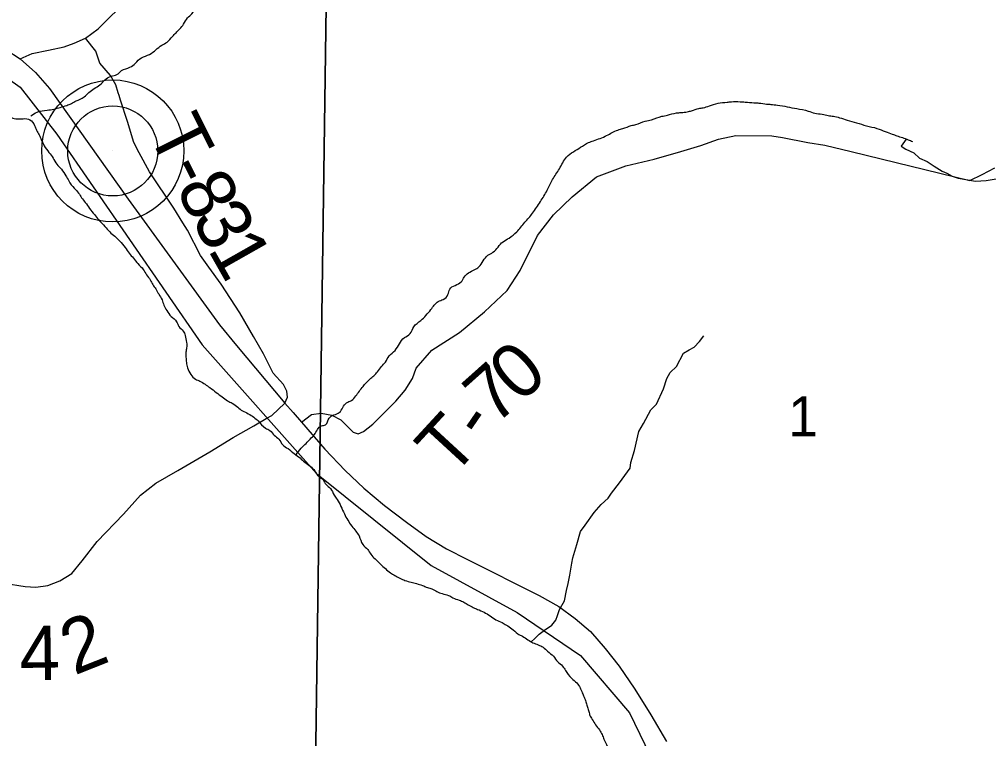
# Model space of a CAD drawing. Extents: x 0 to 191, y 0 to 55.
# Drawn here: x 148.828 to 149.335, y 18.994 to 19.371 of the extents above; entities that cross this region are included whole.
import ezdxf

# ---------------------------------------------------------------- set-up
doc = ezdxf.new("R2010")
doc.units = 0
for name, color, linetype in [('GM_X_Corporation', 7, 'Continuous'), ('GM_X_County_Road', 7, 'Continuous'), ('GM_X_Minor_River', 7, 'Continuous'), ('GM_X_Rail_Line', 7, 'Continuous'), ('GM_X_Section_Text', 7, 'Continuous'), ('GM_X_State_Route', 7, 'Continuous'), ('GM_X_Township_Road', 7, 'Continuous'), ('GM_X_Township_Road_Text', 7, 'Continuous'), ('GM_X_Unincorporated', 7, 'Continuous'), ('GM_X_Unincorporated_Location', 7, 'Continuous')]:
    doc.layers.add(name, color=color, linetype=linetype)

msp = doc.modelspace()

# ---------------------------------------------------------------- linework, layer by layer
at = {"layer": 'GM_X_Corporation'}
for points in [[(148.47431, 19.43234), (148.98937, 19.42831), (148.98207, 18.917), (148.4672, 18.92122)], [(148.98937, 19.42831), (149.49467, 19.42622), (149.48857, 18.99866), (149.48664, 18.90977), (148.98207, 18.917)]]:
    msp.add_lwpolyline(points, close=True, dxfattribs=at)
at = {"layer": 'GM_X_County_Road'}
msp.add_lwpolyline([(148.82842, 19.35053), (148.83467, 19.35327), (148.84322, 19.35502), (148.85145, 19.35678), (148.85671, 19.35875), (148.86263, 19.36138), (148.86921, 19.36632), (148.88535, 19.38227)], dxfattribs=at)
at = {"layer": 'GM_X_Minor_River'}
for points in [[(149.29233, 19.30851), (149.28962, 19.3048), (149.29207, 19.30327), (149.29623, 19.30134), (149.29925, 19.29847), (149.30323, 19.29674), (149.307, 19.29424), (149.31116, 19.29174), (149.31362, 19.29059), (149.31627, 19.28905), (149.31949, 19.28808), (149.32858, 19.2865), (149.33409, 19.28684), (149.34036, 19.28775)], [(149.09599, 19.04516), (149.09776, 19.04692), (149.10019, 19.04904), (149.10299, 19.05117), (149.10674, 19.05388), (149.10878, 19.05638), (149.10969, 19.05887), (149.11078, 19.06211), (149.11337, 19.06652), (149.11442, 19.07204), (149.11532, 19.07566), (149.1162, 19.08005), (149.11724, 19.08633), (149.11777, 19.08919), (149.11975, 19.09606), (149.12173, 19.10292), (149.12414, 19.10619), (149.12896, 19.11291), (149.1325, 19.11713), (149.13623, 19.12042), (149.1379, 19.12291), (149.14217, 19.12848), (149.14773, 19.13616), (149.14807, 19.13901), (149.15006, 19.14531), (149.15238, 19.15522), (149.15477, 19.15944), (149.15864, 19.16671), (149.16163, 19.1696), (149.16529, 19.17763), (149.16692, 19.18298), (149.16876, 19.18623), (149.17194, 19.18932), (149.17562, 19.1964), (149.17862, 19.19815), (149.18125, 19.19952), (149.18404, 19.20241), (149.18627, 19.20548)]]:
    msp.add_lwpolyline(points, dxfattribs=at)
for points in [[(148.83404, 19.3207), (148.83725, 19.32262), (148.84255, 19.3236), (148.84597, 19.3242), (148.85278, 19.32614), (148.85524, 19.32711), (148.8577, 19.32845), (148.86186, 19.33057), (148.86431, 19.33286), (148.86714, 19.33497), (148.87017, 19.33689), (148.87261, 19.33937), (148.87601, 19.34148), (148.87905, 19.34226), (148.8815, 19.34437), (148.88585, 19.3461), (148.88868, 19.34821), (148.89189, 19.35108), (148.89605, 19.35282), (148.89945, 19.35531), (148.90247, 19.35761), (148.9053, 19.35933), (148.90813, 19.3622), (148.91189, 19.36621), (148.91396, 19.36869), (148.91603, 19.37194), (148.91829, 19.37404), (148.92054, 19.37842), (148.92373, 19.38281), (148.92675, 19.38511), (148.92844, 19.38759), (148.93051, 19.38988), (148.93353, 19.39294), (148.93635, 19.39599), (148.9388, 19.39943), (148.94086, 19.4021), (148.94312, 19.40477), (148.94576, 19.40688), (148.94802, 19.40974), (148.9533, 19.41509), (148.95575, 19.4172), (148.95819, 19.41987), (148.96084, 19.42217), (148.9631, 19.42465), (148.96516, 19.42732), (148.96742, 19.42981), (148.97291, 19.43231), (148.97914, 19.43653), (148.98235, 19.43845), (148.98707, 19.44152), (148.99312, 19.44479), (148.99994, 19.44749), (149.00334, 19.44922), (149.00656, 19.45), (149.00921, 19.45116), (149.01242, 19.45251), (149.01469, 19.45404), (149.02187, 19.45827), (149.02433, 19.45942), (149.02736, 19.46096), (149.02981, 19.46212), (149.0336, 19.46366), (149.03833, 19.46578), (149.0406, 19.46636), (149.044, 19.46791), (149.04873, 19.47022), (149.05251, 19.47233), (149.05761, 19.47597), (149.06252, 19.47904), (149.06593, 19.48058), (149.06838, 19.48231), (149.07121, 19.48422), (149.07386, 19.48633), (149.0765, 19.48806), (149.07877, 19.48921), (149.08217, 19.4917), (149.08783, 19.49554), (149.09142, 19.49765), (149.09482, 19.49976), (149.09879, 19.50283), (149.10464, 19.50704), (149.10936, 19.50992), (149.11201, 19.51108), (149.1156, 19.513), (149.11994, 19.51626), (149.12467, 19.51895), (149.12902, 19.52145), (149.13412, 19.52395), (149.13639, 19.52472), (149.1396, 19.52702), (149.14187, 19.52799), (149.14736, 19.52992), (149.15209, 19.53242), (149.15644, 19.53378), (149.16117, 19.5359), (149.16666, 19.53802), (149.16893, 19.53842)], [(148.7492, 19.36472), (148.74892, 19.36344), (148.75083, 19.36117), (148.7558, 19.35664), (148.75866, 19.35476), (148.76132, 19.35326), (148.76361, 19.35195), (148.76647, 19.35007), (148.76952, 19.34781), (148.77181, 19.3465), (148.77409, 19.34499), (148.77676, 19.3433), (148.78, 19.34123), (148.78267, 19.34011), (148.78514, 19.33899), (148.78818, 19.33806), (148.79085, 19.33694), (148.79332, 19.33619), (148.79598, 19.33526), (148.79884, 19.33414), (148.8057, 19.3302), (148.80875, 19.32813), (148.81141, 19.32663), (148.81389, 19.32513), (148.81771, 19.3223), (148.82075, 19.32099), (148.82303, 19.32006), (148.82608, 19.31913), (148.83348, 19.31861), (148.83597, 19.31559), (148.83694, 19.31312), (148.83828, 19.31067), (148.83944, 19.3082), (148.84098, 19.30499), (148.84347, 19.3014), (148.84558, 19.29856), (148.8475, 19.29535), (148.84998, 19.2927), (148.85228, 19.2893), (148.85382, 19.28665), (148.85669, 19.28269), (148.85899, 19.28023), (148.86052, 19.27777), (148.86244, 19.27532), (148.86474, 19.27211), (148.86723, 19.26889), (148.86952, 19.26625), (148.87277, 19.26266), (148.87526, 19.25983), (148.87793, 19.25757), (148.88042, 19.25512), (148.88329, 19.25172), (148.88539, 19.2487), (148.88769, 19.24605), (148.88999, 19.24322), (148.89285, 19.2402), (148.89458, 19.23737), (148.8965, 19.23472), (148.89784, 19.23226), (148.89938, 19.22999), (148.90091, 19.22735), (148.90264, 19.22432), (148.90361, 19.22148), (148.90515, 19.21864), (148.90745, 19.21562), (148.91031, 19.21279), (148.91147, 19.21033), (148.91376, 19.20787), (148.91473, 19.2056), (148.91551, 19.202), (148.91553, 19.19915), (148.91517, 19.19687), (148.91519, 19.19421), (148.9154, 19.19137), (148.91599, 19.18871), (148.91772, 19.18512), (148.9202, 19.18267), (148.92249, 19.18173), (148.92516, 19.18004), (148.92763, 19.17835), (148.93107, 19.17571), (148.93412, 19.17345), (148.93698, 19.17138), (148.93946, 19.17007), (148.94232, 19.168), (148.9448, 19.16612), (148.94784, 19.16462), (148.9507, 19.16274), (148.95299, 19.16086), (148.95681, 19.15708), (148.9591, 19.15577), (148.96139, 19.15332), (148.96388, 19.15124), (148.96579, 19.14841), (148.96865, 19.14634), (148.9719, 19.1437), (148.97495, 19.14144)], [(148.97284, 19.14301), (148.97548, 19.14658), (148.97812, 19.14906), (148.98019, 19.15135), (148.98245, 19.15365), (148.98603, 19.15823), (148.9883, 19.15881), (148.99017, 19.16224), (148.99547, 19.16531), (148.99923, 19.17027), (149.00187, 19.17162), (149.00413, 19.17391), (149.00789, 19.17887), (149.01147, 19.18269), (149.01543, 19.18652), (149.0175, 19.18938), (149.01957, 19.19167), (149.02163, 19.19491), (149.02465, 19.19778), (149.02954, 19.20446), (149.03256, 19.20656), (149.03443, 19.21018), (149.0382, 19.21344), (149.04084, 19.21611), (149.04347, 19.21917), (149.04724, 19.22337), (149.04989, 19.22453), (149.05234, 19.22701), (149.05327, 19.22986), (149.05931, 19.2337), (149.06081, 19.23618), (149.0661, 19.24001), (149.06855, 19.24155), (149.07326, 19.24765), (149.0759, 19.24919), (149.08118, 19.25473), (149.08439, 19.25665), (149.08835, 19.2599), (149.09268, 19.26487), (149.09663, 19.26964), (149.10076, 19.27574), (149.10433, 19.28165), (149.10713, 19.28737), (149.1107, 19.2929), (149.11445, 19.299), (149.11804, 19.30187), (149.12181, 19.30417), (149.12597, 19.30667), (149.12862, 19.30763), (149.13543, 19.31034), (149.14129, 19.31322), (149.14395, 19.314), (149.1483, 19.31555), (149.15076, 19.31613), (149.15568, 19.31787), (149.1589, 19.31865), (149.16439, 19.3204), (149.16724, 19.32099), (149.17197, 19.32216), (149.17444, 19.32236), (149.17766, 19.32277), (149.17993, 19.32335), (149.18372, 19.32451), (149.18599, 19.32491), (149.18921, 19.32588), (149.19376, 19.32724), (149.1985, 19.32784), (149.20077, 19.32804), (149.20533, 19.32807), (149.20798, 19.3279), (149.21254, 19.32755), (149.2152, 19.32738), (149.21919, 19.32684), (149.22147, 19.32666), (149.22488, 19.3263), (149.23001, 19.32539), (149.23495, 19.32447), (149.24103, 19.32318), (149.24446, 19.32206), (149.24826, 19.32152), (149.25149, 19.32078), (149.25415, 19.32042), (149.25738, 19.31968), (149.26137, 19.31838), (149.26631, 19.31708), (149.27145, 19.31541), (149.27696, 19.31411), (149.28134, 19.31243), (149.28495, 19.31113), (149.28742, 19.3102), (149.29028, 19.30927), (149.29332, 19.30815), (149.2956, 19.30721)], [(148.97495, 19.14144), (148.97743, 19.13918), (148.98029, 19.13711), (148.98259, 19.13466), (148.98469, 19.13183), (148.98698, 19.12994), (148.98852, 19.12749), (148.99081, 19.12541), (148.99273, 19.12201), (148.99427, 19.11974), (148.99812, 19.11217), (149.00196, 19.10574), (149.00406, 19.1031), (149.00579, 19.10064), (149.00772, 19.0961), (149.01039, 19.09346), (149.01193, 19.091), (149.01422, 19.08854), (149.01709, 19.08572), (149.01957, 19.08345), (149.02224, 19.08119), (149.02453, 19.07988), (149.02986, 19.07726), (149.03309, 19.07633), (149.03594, 19.07559), (149.03898, 19.07466), (149.04165, 19.07354), (149.04393, 19.07279), (149.0466, 19.07148), (149.04926, 19.07036), (149.05268, 19.06943), (149.05497, 19.06812), (149.0582, 19.067), (149.06068, 19.06588), (149.06296, 19.06456), (149.06563, 19.06306), (149.06791, 19.06213), (149.07439, 19.05875), (149.07744, 19.05668), (149.08068, 19.05519), (149.08296, 19.05387), (149.08582, 19.05199), (149.08888, 19.04936), (149.09135, 19.04804), (149.09421, 19.04616), (149.09688, 19.04466), (149.09954, 19.04354), (149.10221, 19.04223), (149.1045, 19.04016), (149.10756, 19.03752), (149.10985, 19.03469), (149.11233, 19.03242), (149.11387, 19.03016), (149.11712, 19.026), (149.1198, 19.02355), (149.12152, 19.02109), (149.12268, 19.01844), (149.12364, 19.01617), (149.12461, 19.01371), (149.12519, 19.01143), (149.12597, 19.00916), (149.12655, 19.00689), (149.1279, 19.00443), (149.12963, 19.00159), (149.13173, 18.99895), (149.13308, 18.99649), (149.13405, 18.99403), (149.13539, 18.99138), (149.13618, 18.9874), (149.13639, 18.98455), (149.1366, 18.98208), (149.13699, 18.97962), (149.13777, 18.97715), (149.13855, 18.97431), (149.13913, 18.97185), (149.13953, 18.96938), (149.1396, 18.95913), (149.14057, 18.95629), (149.14135, 18.95383), (149.14212, 18.95155), (149.14291, 18.94719), (149.14369, 18.94435), (149.14449, 18.93904), (149.1464, 18.93677), (149.14869, 18.93508), (149.1506, 18.93281), (149.15271, 18.93017), (149.15405, 18.9279), (149.15578, 18.9245), (149.15846, 18.92224), (149.16094, 18.92035), (149.1636, 18.91866), (149.16608, 18.91716), (149.16913, 18.91547), (149.17199, 18.91378), (149.17485, 18.91171), (149.17733, 18.90983)]]:
    msp.add_spline(points, degree=3, dxfattribs=at)
at = {"layer": 'GM_X_Rail_Line'}
msp.add_lwpolyline([(148.72775, 19.38066), (148.76951, 19.3678), (148.80594, 19.35149), (148.82839, 19.33566), (148.84765, 19.31102), (148.92366, 19.2007), (148.98361, 19.13322), (149.04356, 19.08503), (149.08852, 19.06039), (149.1217, 19.0379), (149.14739, 19.00791), (149.16345, 18.97471), (149.17607, 18.9486), (149.18807, 18.89653), (149.19666, 18.86319), (149.21341, 18.82489), (149.23278, 18.7831), (149.3128, 18.61761)], dxfattribs=at)
at = {"layer": 'GM_X_State_Route'}
msp.add_lwpolyline([(148.82085, 19.35535), (148.82842, 19.35053), (148.83642, 19.3434), (148.84377, 19.33506), (148.885, 19.27694), (148.93271, 19.21114), (148.94159, 19.2004), (148.96692, 19.17013), (148.97127, 19.16518), (148.97561, 19.16023), (148.98787, 19.14611), (148.99851, 19.13482), (149.00838, 19.1256), (149.01912, 19.1165), (149.03064, 19.10773), (149.04095, 19.10027), (149.05158, 19.09391), (149.06255, 19.08832), (149.10016, 19.06935), (149.11047, 19.06364), (149.11903, 19.05739), (149.12692, 19.05048), (149.13471, 19.0416), (149.14206, 19.03228), (149.15028, 19.02033), (149.15862, 19.00684), (149.16684, 18.99291)], dxfattribs=at)
at = {"layer": 'GM_X_Township_Road'}
for points in [[(148.8802, 19.33132), (148.87972, 19.33278), (148.87847, 19.33694), (148.87569, 19.34181), (148.87003, 19.34832), (148.868, 19.35458), (148.86263, 19.36138)], [(148.91359, 19.26462), (148.90891, 19.27223), (148.89612, 19.29137), (148.89075, 19.30131), (148.88796, 19.30676), (148.88465, 19.3177), (148.88099, 19.32889), (148.8802, 19.33132)], [(148.97561, 19.16023), (148.98085, 19.16421), (148.98589, 19.16486), (148.9916, 19.16377), (148.99631, 19.16146), (149.00267, 19.15499), (149.00541, 19.15401), (149.00816, 19.15521), (149.01299, 19.15908), (149.02507, 19.17125), (149.02987, 19.17698), (149.03371, 19.18307), (149.03568, 19.18844), (149.04391, 19.19787), (149.05845, 19.20711), (149.07149, 19.21806), (149.08336, 19.22923), (149.09008, 19.23963), (149.09927, 19.25801), (149.10764, 19.26878), (149.11734, 19.27831), (149.13021, 19.28871), (149.14552, 19.2944), (149.16033, 19.2979), (149.17422, 19.30202), (149.18468, 19.30504), (149.194, 19.30847), (149.20313, 19.31033), (149.22191, 19.31015), (149.22752, 19.30928), (149.24085, 19.30677), (149.24962, 19.30535), (149.26354, 19.3019), (149.32557, 19.28682), (149.33212, 19.28994), (149.33873, 19.29344)], [(148.96692, 19.17013), (148.96835, 19.17331), (148.96802, 19.17649), (148.96626, 19.18), (148.96078, 19.18592), (148.95574, 19.19601), (148.95058, 19.205), (148.94334, 19.2175), (148.93369, 19.23253), (148.92722, 19.24141), (148.92273, 19.24744), (148.91593, 19.26082), (148.91359, 19.26462)], [(148.82007, 19.0759), (148.83094, 19.07408), (148.83665, 19.07383), (148.8429, 19.07456), (148.84912, 19.07699), (148.85548, 19.08094), (148.86083, 19.08754), (148.86875, 19.09761), (148.88246, 19.11201), (148.89134, 19.12191), (148.89936, 19.12819), (148.91098, 19.13493), (148.92765, 19.14465), (148.93982, 19.15217), (148.95069, 19.15833), (148.95725, 19.1621), (148.96006, 19.16368), (148.96692, 19.17013)]]:
    msp.add_lwpolyline(points, dxfattribs=at)
at = {"layer": 'GM_X_Unincorporated'}
for radius in [0.0372, 0.02358]:
    msp.add_circle((148.87686, 19.30228), radius, dxfattribs=at)
at = {"layer": 'GM_X_Unincorporated_Location'}
msp.add_line((148.87686, 19.30228), (148.87686, 19.30228), dxfattribs=at)

# ---------------------------------------------------------------- texts
at = {"layer": 'GM_X_Section_Text'}
msp.add_text('1', height=0.02093, rotation=0, dxfattribs=at).set_placement((149.23046, 19.15279))
at = {"layer": 'GM_X_Township_Road_Text'}
for s, rotation, p in [('T', 296.6641, (148.89487, 19.3122)), ('-', 296.6694, (148.90439, 19.29324)), ('8', 296.7887, (148.9096, 19.28285)), ('3', 298.1592, (148.91777, 19.2667)), ('1', 299.5543, (148.92633, 19.25073)), ('0', 41.3621, (149.08986, 19.16965)), ('7', 41.8008, (149.07685, 19.15802)), ('T', 47.3674, (149.05429, 19.13062)), ('-', 55.6351, (149.07146, 19.14975)), ('2', 21.6214, (148.8567, 19.02739)), ('4', 0.856, (148.82825, 19.02495))]:
    msp.add_text(s, height=0.02841, rotation=rotation, dxfattribs=at).set_placement(p)

doc.saveas('drawing.dxf')
